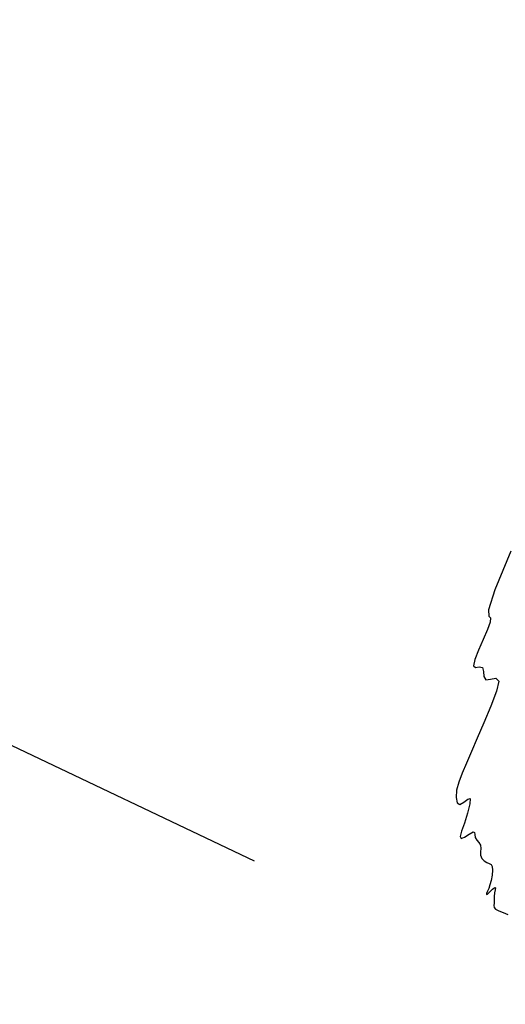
# Model space of a CAD drawing. Extents: x 3249832 to 3255657, y 13789405 to 13793316.
# Tile 605 of 656: x 3251924 to 3251949, y 13792166 to 13792216. Entities that reach past the tile are written whole.
import ezdxf

# ---------------------------------------------------------------- set-up
doc = ezdxf.new("R2010")
doc.units = 0
doc.header["$LTSCALE"] = 100
doc.header["$MEASUREMENT"] = 0
doc.linetypes.add('DASHED', pattern=[0.75, 0.5, -0.25])
for name, color, linetype in [('GRATIO_03231_CON', 1, 'CONTINUOUS'), ('PLAN', 7, 'CONTINUOUS'), ('TARGETS_EAST', 7, 'CONTINUOUS')]:
    doc.layers.add(name, color=color, linetype=linetype)

# ---------------------------------------------------------------- blocks, each defined once
blk = doc.blocks.new('Gratio_032316_contours')
at = {"layer": 'GRATIO_03231_CON', "color": 1, "linetype": 'Continuous', "flags": 128}
blk.add_lwpolyline([(3251949.199, 13792188.928), (3251948.37, 13792186.927), (3251948.036, 13792185.891), (3251948.049, 13792185.567), (3251948.151, 13792185.485), (3251948.132, 13792185.265), (3251947.99, 13792184.875), (3251947.772, 13792184.372), (3251947.531, 13792183.822), (3251947.337, 13792183.329), (3251947.27, 13792183.008), (3251947.373, 13792182.924), (3251947.563, 13792182.954), (3251947.723, 13792182.925), (3251947.775, 13792182.722), (3251947.794, 13792182.454), (3251947.895, 13792182.285), (3251948.144, 13792182.314), (3251948.423, 13792182.373), (3251948.567, 13792182.225), (3251948.459, 13792181.706), (3251948.165, 13792180.926), (3251947.8, 13792180.068), (3251947.459, 13792179.281), (3251947.159, 13792178.59), (3251946.898, 13792177.987), (3251946.675, 13792177.465), (3251946.502, 13792177.005), (3251946.395, 13792176.589), (3251946.365, 13792176.214), (3251946.417, 13792175.942), (3251946.553, 13792175.849), (3251946.76, 13792175.967), (3251946.969, 13792176.138), (3251947.094, 13792176.157), (3251947.094, 13792176.157), (3251947.076, 13792175.882), (3251946.954, 13792175.408), (3251946.793, 13792174.895), (3251946.653, 13792174.478), (3251946.582, 13792174.205), (3251946.627, 13792174.104), (3251946.807, 13792174.176), (3251947.046, 13792174.327), (3251947.242, 13792174.436), (3251947.323, 13792174.417), (3251947.336, 13792174.301), (3251947.356, 13792174.151), (3251947.438, 13792174.015), (3251947.547, 13792173.889), (3251947.627, 13792173.75), (3251947.639, 13792173.587), (3251947.621, 13792173.408), (3251947.627, 13792173.232), (3251947.697, 13792173.074), (3251947.816, 13792172.946), (3251947.951, 13792172.859), (3251948.077, 13792172.813), (3251948.176, 13792172.763), (3251948.237, 13792172.657), (3251948.25, 13792172.458), (3251948.225, 13792172.2), (3251948.175, 13792171.937), (3251948.114, 13792171.711), (3251948.049, 13792171.528), (3251947.988, 13792171.38), (3251947.943, 13792171.268), (3251947.934, 13792171.21), (3251947.984, 13792171.232), (3251948.105, 13792171.342), (3251948.251, 13792171.48), (3251948.363, 13792171.57), (3251948.4, 13792171.553), (3251948.384, 13792171.448), (3251948.353, 13792171.289), (3251948.338, 13792171.109), (3251948.333, 13792170.93), (3251948.327, 13792170.77), (3251948.314, 13792170.643), (3251948.326, 13792170.542), (3251948.405, 13792170.455), (3251948.576, 13792170.371), (3251948.803, 13792170.284), (3251949.036, 13792170.187)], dxfattribs=at)

msp = doc.modelspace()

# ---------------------------------------------------------------- linework, layer by layer
at = {"layer": 'PLAN', "color": 8, "linetype": 'DASHED'}
msp.add_line((3251280.96, 13792483.79), (3252628.4, 13791844.31), dxfattribs=at)

# ---------------------------------------------------------------- block references
at = {"layer": 'TARGETS_EAST'}
msp.add_blockref('Gratio_032316_contours', (0, 0), dxfattribs=at)

doc.saveas('drawing.dxf')
